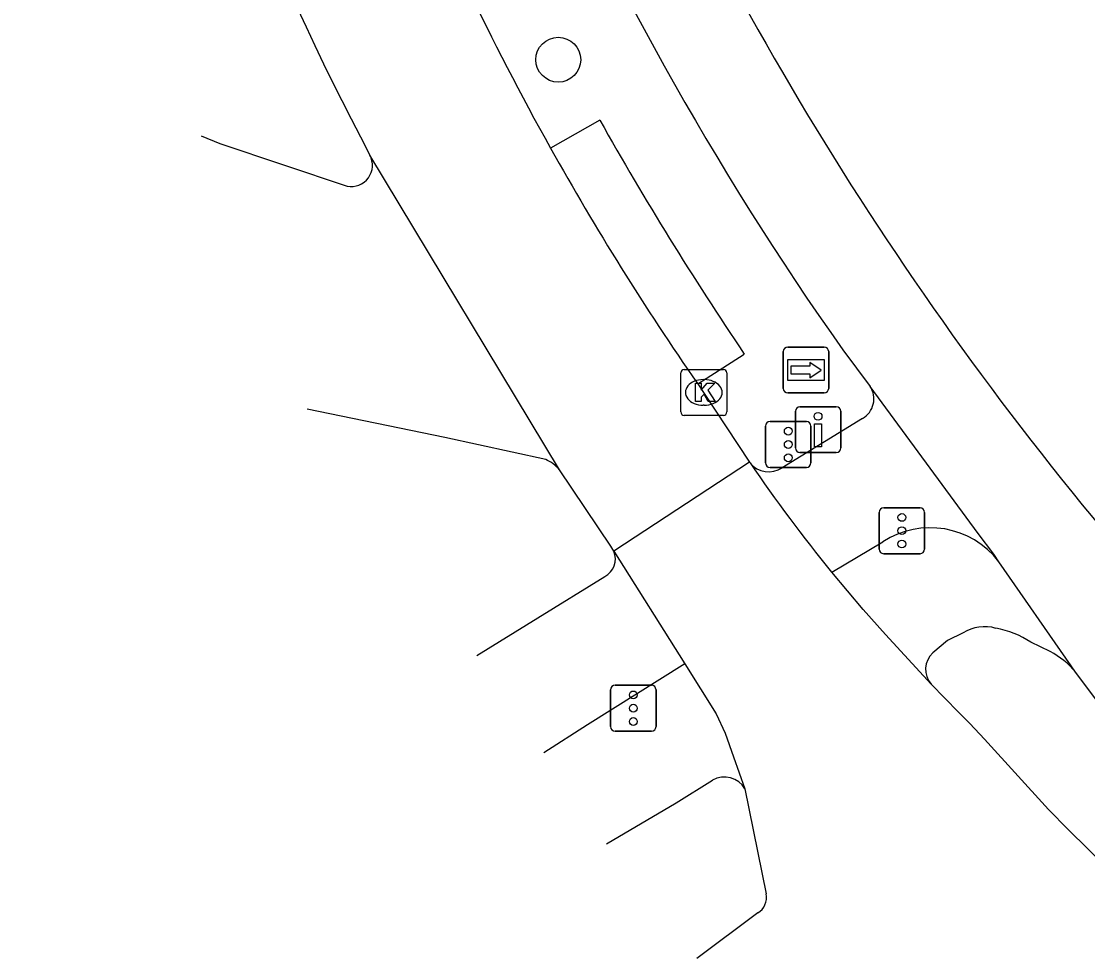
# Model space of a CAD drawing. Extents: x 161087 to 161922, y 382574 to 383873.
# Drawn here: x 161088.44 to 161111.67, y 383265.02 to 383285.31 of the extents above; entities that cross this region are included whole.
import ezdxf

# ---------------------------------------------------------------- set-up
doc = ezdxf.new("R2010")
doc.units = 0
for name, color, linetype in [('IMGEO_Berm_open', 7, 'Continuous'), ('IMGEO_Boom', 7, 'Continuous'), ('IMGEO_Drukknoppaal', 7, 'Continuous'), ('IMGEO_Fietspad_gesloten', 7, 'Continuous'), ('IMGEO_Fietspad_open', 7, 'Continuous'), ('IMGEO_Kolk', 7, 'Continuous'), ('IMGEO_OVBaan_gesloten', 7, 'Continuous'), ('IMGEO_Rijbaan_lokaal_gesloten', 7, 'Continuous'), ('IMGEO_Verkeersregelinstallatiepaal', 7, 'Continuous'), ('IMGEO_Voetpad_open', 7, 'Continuous'), ('IMGEO_Wegwijzer', 7, 'Continuous')]:
    doc.layers.add(name, color=color, linetype=linetype)

msp = doc.modelspace()

# ---------------------------------------------------------------- linework, layer by layer
at = {"layer": 'IMGEO_Berm_open'}
for points in [[(161101.041, 383283.156), (161099.968, 383282.545)], [(161103.173, 383277.408), (161104.188, 383278.06)]]:
    msp.add_lwpolyline(points, dxfattribs=at)
msp.add_arc((161164.642, 383318.913), 72.964, 209.34483, 214.04942, dxfattribs=at)
at = {"layer": 'IMGEO_Boom'}
msp.add_circle((161100.135, 383284.473), 0.489, dxfattribs=at)
at = {"layer": 'IMGEO_Drukknoppaal'}
for p, q in [((161105.4, 383276.913), (161106.19, 383276.913)), ((161106.19, 383276.913), (161105.4, 383276.913)), ((161105.3, 383276.013), (161105.3, 383276.813)), ((161105.3, 383276.813), (161105.3, 383276.013)), ((161106.29, 383276.813), (161106.29, 383276.013)), ((161106.29, 383276.013), (161106.29, 383276.813)), ((161106.19, 383275.913), (161105.4, 383275.913)), ((161105.4, 383275.913), (161106.19, 383275.913))]:
    msp.add_line(p, q, dxfattribs=at)
msp.add_lwpolyline([(161105.87, 383276.538), (161105.87, 383276.038), (161105.72, 383276.038), (161105.72, 383276.538), (161105.87, 383276.538)], dxfattribs=at)
msp.add_circle((161105.795, 383276.703), 0.085, dxfattribs=at)
for centre, start, end in [((161105.4, 383276.813), 90, 180), ((161105.4, 383276.813), 90, 180), ((161106.19, 383276.813), 0, 90), ((161106.19, 383276.813), 360, 90), ((161105.4, 383276.013), 180, 270), ((161105.4, 383276.013), 180, 270), ((161106.19, 383276.013), 270, 0), ((161106.19, 383276.013), 270, 0)]:
    msp.add_arc(centre, 0.1, start, end, dxfattribs=at)
at = {"layer": 'IMGEO_Fietspad_gesloten'}
for points in [[(161106.333, 383278.153), (161106.931, 383277.353)], [(161109.734, 383273.535), (161109.624, 383273.701), (161109.279, 383274.148), (161106.931, 383277.353)], [(161106.765, 383276.657), (161105.013, 383275.584)], [(161106.091, 383273.307), (161107.204, 383273.967)], [(161111.405, 383271.129), (161111.31, 383271.266), (161109.734, 383273.535)], [(161118.811, 383263.545), (161118.639, 383263.671), (161117.682, 383264.372), (161116.715, 383265.158), (161115.445, 383266.307), (161114.639, 383267.113), (161113.772, 383268), (161113.228, 383268.645), (161112.509, 383269.687), (161111.957, 383270.396), (161111.405, 383271.129)]]:
    msp.add_lwpolyline(points, dxfattribs=at)
for centre, radius, start, end in [((161168.197, 383321.02), 73.125, 203.48551, 221.47762), ((161161.856, 383317.37), 67.977, 202.91286, 215.23449), ((161106.516, 383277.084), 0.494, 300.1987, 32.9718), ((161104.72, 383276.014), 0.521, 218.5476, 304.2308), ((161108.237, 383272.39), 1.885, 37.4029, 123.2173)]:
    msp.add_arc(centre, radius, start, end, dxfattribs=at)
at = {"layer": 'IMGEO_Fietspad_open'}
for points in [[(161102.894, 383271.311), (161100.775, 383269.984), (161099.819, 383269.372)], [(161101.186, 383267.385), (161102.703, 383268.284), (161103.495, 383268.778)]]:
    msp.add_lwpolyline(points, dxfattribs=at)
msp.add_arc((161103.751, 383268.323), 0.522, 30.2204, 119.3928, dxfattribs=at)
at = {"layer": 'IMGEO_Kolk'}
for p, q in [((161102.805, 383276.798), (161102.805, 383277.65)), ((161102.88, 383277.724), (161103.732, 383277.724)), ((161103.806, 383277.65), (161103.806, 383276.798)), ((161103.293, 383277.504), (161103.318, 383277.504)), ((161103.316, 383276.944), (161103.291, 383276.944)), ((161103.732, 383276.724), (161102.88, 383276.724))]:
    msp.add_line(p, q, dxfattribs=at)
for points in [[(161102.805, 383276.798), (161102.805, 383277.65)], [(161102.88, 383277.724), (161103.732, 383277.724)], [(161103.806, 383277.65), (161103.806, 383276.798)], [(161103.126, 383277.424), (161103.249, 383277.424), (161103.249, 383277.273), (161103.379, 383277.424), (161103.543, 383277.424), (161103.397, 383277.273), (161103.55, 383277.024), (161103.398, 383277.024), (161103.313, 383277.188), (161103.249, 383277.121), (161103.249, 383277.024), (161103.126, 383277.024), (161103.126, 383277.424)], [(161103.732, 383276.724), (161102.88, 383276.724)]]:
    msp.add_lwpolyline(points, dxfattribs=at)
for centre, start, end in [((161102.882, 383277.648), 91.552, 178.448), ((161102.882, 383277.648), 91.552, 178.448), ((161103.73, 383277.648), 1.552, 88.448), ((161103.73, 383277.648), 1.552, 88.448), ((161102.882, 383276.8), 181.552, 268.448), ((161102.882, 383276.8), 181.552, 268.448), ((161103.73, 383276.8), 271.552, 358.448), ((161103.73, 383276.8), 271.552, 358.448)]:
    msp.add_arc(centre, 0.0765, start, end, dxfattribs=at)
for centre, major_axis, ratio, start_param, end_param in [((161103.292, 383277.224), (-0.387, 0.002), 0.722429, 4.712389, 7.853982), ((161103.317, 383277.224), (-0.39, 0.002), 0.717154, 1.570796, 4.712389)]:
    msp.add_ellipse(centre, major_axis=major_axis, ratio=ratio, start_param=start_param, end_param=end_param, dxfattribs=at)
at = {"layer": 'IMGEO_OVBaan_gesloten'}
for points in [[(161100.162, 383275.535), (161096.033, 383282.394)], [(161103.173, 383277.408), (161103.301, 383277.224), (161104.303, 383275.704)], [(161104.303, 383275.704), (161101.346, 383273.763)], [(161101.346, 383273.763), (161101.278, 383273.873), (161100.162, 383275.535)]]:
    msp.add_lwpolyline(points, dxfattribs=at)
for centre, radius, start, end in [((161155.136, 383313.551), 66.813, 183.39965, 207.79652), ((161153.994, 383312.736), 61.889, 201.79633, 209.19758), ((161154.505, 383313.003), 62.466, 209.1823, 214.73819)]:
    msp.add_arc(centre, radius, start, end, dxfattribs=at)
at = {"layer": 'IMGEO_Rijbaan_lokaal_gesloten'}
for points in [[(161092.359, 383282.818), (161092.767, 383282.648), (161095.537, 383281.72)], [(161099.862, 383275.763), (161097.666, 383276.239), (161094.669, 383276.859)], [(161104.313, 383275.69), (161104.303, 383275.704)], [(161101.346, 383273.763), (161102.894, 383271.311)], [(161108.26, 383270.864), (161107.26, 383271.947), (161106.776, 383272.491), (161106.091, 383273.307)], [(161102.894, 383271.311), (161103.576, 383270.218), (161103.77, 383269.798), (161103.955, 383269.285), (161104.202, 383268.586)], [(161110.814, 383268.135), (161109.417, 383269.667), (161109.099, 383270.012), (161108.85, 383270.26), (161108.26, 383270.864)], [(161104.202, 383268.586), (161104.665, 383266.298)], [(161104.482, 383265.881), (161103.157, 383264.89)]]:
    msp.add_lwpolyline(points, dxfattribs=at)
for centre, radius, start, end in [((161095.627, 383282.173), 0.462, 258.7611, 28.5398), ((161099.545, 383275.035), 0.794, 39.0423, 66.4881), ((161133.096, 383295.311), 34.835, 214.2814, 219.1732), ((161155.114, 383311.482), 61.979, 224.37685, 230.40125), ((161104.268, 383266.224), 0.404, 302.0189, 10.5927)]:
    msp.add_arc(centre, radius, start, end, dxfattribs=at)
at = {"layer": 'IMGEO_Verkeersregelinstallatiepaal'}
for p, q in [((161104.75, 383276.59), (161105.54, 383276.59)), ((161105.54, 383276.59), (161104.75, 383276.59)), ((161104.65, 383275.69), (161104.65, 383276.49)), ((161104.65, 383276.49), (161104.65, 383275.69)), ((161105.64, 383276.49), (161105.64, 383275.69)), ((161105.64, 383275.69), (161105.64, 383276.49)), ((161105.54, 383275.59), (161104.75, 383275.59)), ((161104.75, 383275.59), (161105.54, 383275.59)), ((161107.125, 383273.81), (161107.125, 383274.61)), ((161107.125, 383274.61), (161107.125, 383273.81)), ((161107.225, 383274.71), (161108.015, 383274.71)), ((161108.015, 383274.71), (161107.225, 383274.71)), ((161108.115, 383274.61), (161108.115, 383273.81)), ((161108.115, 383273.81), (161108.115, 383274.61)), ((161108.015, 383273.71), (161107.225, 383273.71)), ((161107.225, 383273.71), (161108.015, 383273.71)), ((161101.375, 383270.843), (161102.165, 383270.843)), ((161102.165, 383270.843), (161101.375, 383270.843)), ((161101.275, 383269.943), (161101.275, 383270.743)), ((161101.275, 383270.743), (161101.275, 383269.943)), ((161102.265, 383270.743), (161102.265, 383269.943)), ((161102.265, 383269.943), (161102.265, 383270.743)), ((161102.165, 383269.843), (161101.375, 383269.843)), ((161101.375, 383269.843), (161102.165, 383269.843))]:
    msp.add_line(p, q, dxfattribs=at)
for centre in [(161105.145, 383276.38), (161105.145, 383276.09), (161105.145, 383275.8), (161107.62, 383274.5), (161107.62, 383274.21), (161107.62, 383273.92), (161101.77, 383270.633), (161101.77, 383270.343), (161101.77, 383270.053)]:
    msp.add_circle(centre, 0.085, dxfattribs=at)
for centre, start, end in [((161104.75, 383276.49), 90, 180), ((161104.75, 383276.49), 90, 180), ((161105.54, 383276.49), 0, 90), ((161105.54, 383276.49), 360, 90), ((161104.75, 383275.69), 180, 270), ((161104.75, 383275.69), 180, 270), ((161105.54, 383275.69), 270, 0), ((161105.54, 383275.69), 270, 0), ((161107.225, 383274.61), 90, 180), ((161107.225, 383274.61), 90, 180), ((161108.015, 383274.61), 0, 90), ((161108.015, 383274.61), 360, 90), ((161107.225, 383273.81), 180, 270), ((161107.225, 383273.81), 180, 270), ((161108.015, 383273.81), 270, 0), ((161108.015, 383273.81), 270, 0), ((161101.375, 383270.743), 90, 180), ((161101.375, 383270.743), 90, 180), ((161102.165, 383270.743), 0, 90), ((161102.165, 383270.743), 360, 90), ((161101.375, 383269.943), 180, 270), ((161101.375, 383269.943), 180, 270), ((161102.165, 383269.943), 270, 0), ((161102.165, 383269.943), 270, 0)]:
    msp.add_arc(centre, 0.1, start, end, dxfattribs=at)
at = {"layer": 'IMGEO_Voetpad_open'}
for points in [[(161098.362, 383271.49), (161099.692, 383272.311), (161101.149, 383273.212)], [(161108.953, 383271.983), (161108.615, 383271.822), (161108.295, 383271.551)], [(161110.849, 383271.577), (161110.432, 383271.779)]]:
    msp.add_lwpolyline(points, dxfattribs=at)
for centre, radius, start, end in [((161100.948, 383273.594), 0.432, 297.6875, 22.9653), ((161109.42, 383271.26), 0.86, 73.2303, 122.8503), ((161109.347, 383270.172), 1.939, 55.9901, 80.4847), ((161108.629, 383271.19), 0.492, 132.745, 221.422), ((161110.045, 383270.011), 1.76, 39.4382, 62.8412)]:
    msp.add_arc(centre, radius, start, end, dxfattribs=at)
at = {"layer": 'IMGEO_Wegwijzer'}
for p, q in [((161105.136, 383278.212), (161105.926, 383278.212)), ((161105.926, 383278.212), (161105.136, 383278.212)), ((161105.036, 383277.312), (161105.036, 383278.112)), ((161105.036, 383278.112), (161105.036, 383277.312)), ((161106.026, 383278.112), (161106.026, 383277.312)), ((161106.026, 383277.312), (161106.026, 383278.112)), ((161105.926, 383277.212), (161105.136, 383277.212)), ((161105.136, 383277.212), (161105.926, 383277.212))]:
    msp.add_line(p, q, dxfattribs=at)
for points in [[(161105.137, 383277.944), (161105.925, 383277.944), (161105.925, 383277.48), (161105.137, 383277.48), (161105.137, 383277.944)], [(161105.202, 383277.796), (161105.202, 383277.712), (161105.202, 383277.628), (161105.613, 383277.628), (161105.613, 383277.545), (161105.86, 383277.712), (161105.613, 383277.879), (161105.613, 383277.796), (161105.202, 383277.796)]]:
    msp.add_lwpolyline(points, dxfattribs=at)
for centre, start, end in [((161105.136, 383278.112), 90, 180), ((161105.136, 383278.112), 90, 180), ((161105.926, 383278.112), 0, 90), ((161105.926, 383278.112), 360, 90), ((161105.136, 383277.312), 180, 270), ((161105.136, 383277.312), 180, 270), ((161105.926, 383277.312), 270, 0), ((161105.926, 383277.312), 270, 0)]:
    msp.add_arc(centre, 0.1, start, end, dxfattribs=at)

doc.saveas('drawing.dxf')
